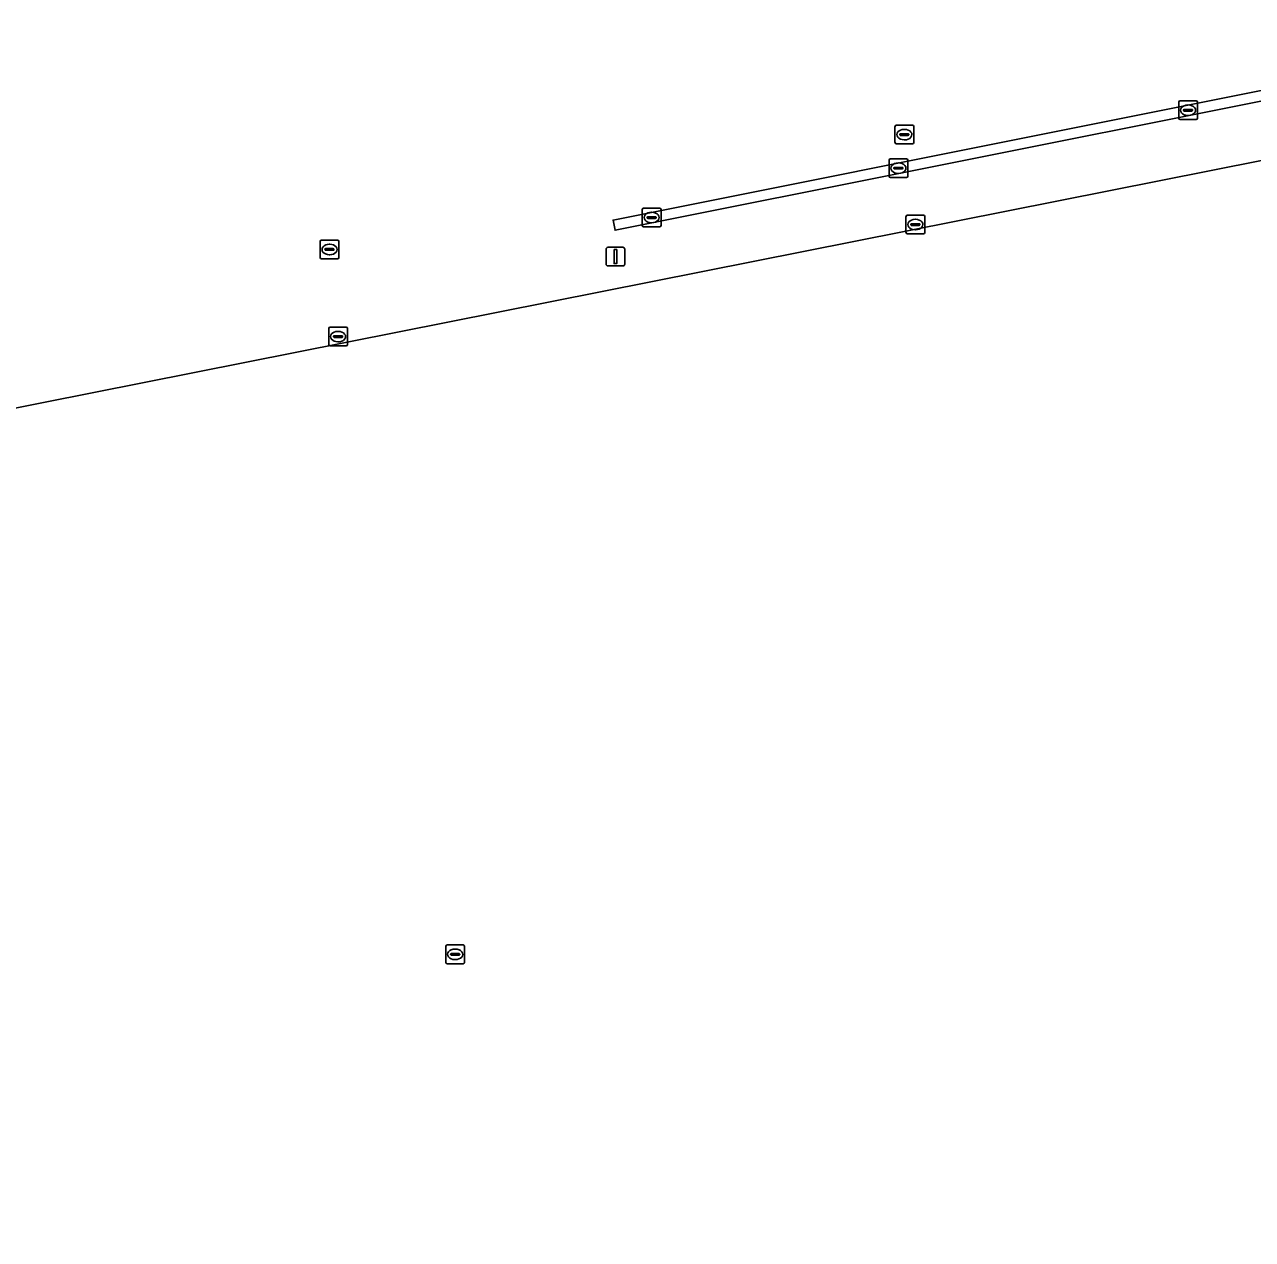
# Model space of a CAD drawing. Extents: x 160203 to 161530, y 379528 to 381797.
# Drawn here: x 160871 to 160936.5, y 380377.1 to 380441.9 of the extents above; entities that cross this region are included whole.
import ezdxf

# ---------------------------------------------------------------- set-up
doc = ezdxf.new("R2010")
doc.units = 0
for name, color, linetype in [('IMGEO_Groenvoorziening', 7, 'Continuous'), ('IMGEO_Kolk', 7, 'Continuous'), ('IMGEO_Lichtmast', 7, 'Continuous'), ('IMGEO_Rijbaan_lokaal_open', 7, 'Continuous'), ('IMGEO_Waterleidingput', 7, 'Continuous')]:
    doc.layers.add(name, color=color, linetype=linetype)

msp = doc.modelspace()

# ---------------------------------------------------------------- linework, layer by layer
at = {"layer": 'IMGEO_Groenvoorziening'}
for points in [[(160954.55, 380441.902), (160954.658, 380441.362), (160902.529, 380430.935), (160902.421, 380431.474)], [(160966.11, 380373.245), (160953.284, 380437.896), (160852.978, 380417.957), (160865.398, 380353.411)], [(160953.284, 380437.896), (160966.11, 380373.245), (160865.398, 380353.411), (160852.978, 380417.957)]]:
    msp.add_lwpolyline(points, close=True, dxfattribs=at)
at = {"layer": 'IMGEO_Kolk'}
for p, q in [((160932.654, 380437.833), (160933.506, 380437.833)), ((160932.579, 380436.907), (160932.579, 380437.759)), ((160932.838, 380437.327), (160932.838, 380437.339)), ((160933.276, 380437.29), (160932.878, 380437.29)), ((160932.881, 380437.376), (160933.279, 380437.376)), ((160933.067, 380437.613), (160933.092, 380437.613)), ((160933.322, 380437.339), (160933.322, 380437.327)), ((160933.58, 380437.759), (160933.58, 380436.907)), ((160933.506, 380436.833), (160932.654, 380436.833)), ((160933.09, 380437.053), (160933.065, 380437.053)), ((160917.134, 380433.817), (160917.134, 380434.669)), ((160917.209, 380434.743), (160918.061, 380434.743)), ((160917.622, 380434.523), (160917.647, 380434.523)), ((160918.135, 380434.669), (160918.135, 380433.817)), ((160917.393, 380434.237), (160917.393, 380434.249)), ((160917.831, 380434.2), (160917.433, 380434.2)), ((160917.436, 380434.286), (160917.834, 380434.286)), ((160917.645, 380433.963), (160917.62, 380433.963)), ((160917.877, 380434.249), (160917.877, 380434.237)), ((160918.061, 380433.743), (160917.209, 380433.743)), ((160903.975, 380431.185), (160903.975, 380432.037)), ((160904.05, 380432.111), (160904.902, 380432.111)), ((160904.463, 380431.891), (160904.488, 380431.891)), ((160904.976, 380432.037), (160904.976, 380431.185)), ((160904.234, 380431.605), (160904.234, 380431.617)), ((160904.672, 380431.568), (160904.274, 380431.568)), ((160904.277, 380431.654), (160904.675, 380431.654)), ((160904.486, 380431.331), (160904.461, 380431.331)), ((160904.718, 380431.617), (160904.718, 380431.605)), ((160904.902, 380431.111), (160904.05, 380431.111))]:
    msp.add_line(p, q, dxfattribs=at)
for points in [[(160932.654, 380437.833), (160933.506, 380437.833)], [(160932.579, 380436.907), (160932.579, 380437.759)], [(160933.58, 380437.759), (160933.58, 380436.907)], [(160933.506, 380436.833), (160932.654, 380436.833)], [(160917.134, 380433.817), (160917.134, 380434.669)], [(160917.209, 380434.743), (160918.061, 380434.743)], [(160918.135, 380434.669), (160918.135, 380433.817)], [(160918.061, 380433.743), (160917.209, 380433.743)], [(160903.975, 380431.185), (160903.975, 380432.037)], [(160904.05, 380432.111), (160904.902, 380432.111)], [(160904.976, 380432.037), (160904.976, 380431.185)], [(160904.902, 380431.111), (160904.05, 380431.111)]]:
    msp.add_lwpolyline(points, dxfattribs=at)
for centre, radius, start, end in [((160932.656, 380437.757), 0.0765, 91.55205, 178.44795), ((160932.656, 380437.757), 0.0765, 91.55205, 178.44795), ((160933.504, 380437.757), 0.0765, 1.55205, 88.44795), ((160933.504, 380437.757), 0.0765, 1.55205, 88.44795), ((160932.878, 380437.336), 0.0403, 85.87752, 175.75265), ((160932.875, 380437.326), 0.0366, 178.93798, 274.71019), ((160933.279, 380437.333), 0.043, 264.86636, 352.45326), ((160933.283, 380437.338), 0.0386, 1.73085, 96.63898), ((160932.656, 380436.909), 0.0765, 181.55205, 268.44795), ((160932.656, 380436.909), 0.0765, 181.55205, 268.44795), ((160933.504, 380436.909), 0.0765, 271.55205, 358.44795), ((160933.504, 380436.909), 0.0765, 271.55205, 358.44795), ((160917.211, 380434.667), 0.0765, 91.55205, 178.44795), ((160917.211, 380434.667), 0.0765, 91.55205, 178.44795), ((160918.059, 380434.667), 0.0765, 1.55205, 88.44795), ((160918.059, 380434.667), 0.0765, 1.55205, 88.44795), ((160917.433, 380434.246), 0.0403, 85.87752, 175.75265), ((160917.43, 380434.236), 0.0366, 178.93798, 274.71019), ((160917.834, 380434.243), 0.043, 264.86636, 352.45326), ((160917.838, 380434.248), 0.0386, 1.73085, 96.63898), ((160917.211, 380433.819), 0.0765, 181.55205, 268.44795), ((160917.211, 380433.819), 0.0765, 181.55205, 268.44795), ((160918.059, 380433.819), 0.0765, 271.55205, 358.44795), ((160918.059, 380433.819), 0.0765, 271.55205, 358.44795), ((160904.052, 380432.035), 0.0765, 91.55205, 178.44795), ((160904.052, 380432.035), 0.0765, 91.55205, 178.44795), ((160904.9, 380432.035), 0.0765, 1.55205, 88.44795), ((160904.9, 380432.035), 0.0765, 1.55205, 88.44795), ((160904.274, 380431.614), 0.0403, 85.87752, 175.75265), ((160904.271, 380431.604), 0.0366, 178.93798, 274.71019), ((160904.675, 380431.611), 0.043, 264.86636, 352.45326), ((160904.679, 380431.616), 0.0386, 1.73085, 96.63898), ((160904.052, 380431.187), 0.0765, 181.55205, 268.44795), ((160904.052, 380431.187), 0.0765, 181.55205, 268.44795), ((160904.9, 380431.187), 0.0765, 271.55205, 358.44795), ((160904.9, 380431.187), 0.0765, 271.55205, 358.44795)]:
    msp.add_arc(centre, radius, start, end, dxfattribs=at)
for centre, major_axis, ratio, start_param, end_param in [((160933.066, 380437.333), (-0.387, 0.002), 0.722429, 4.712389, 7.853982), ((160933.091, 380437.333), (-0.39, 0.002), 0.717154, 1.570796, 4.712389), ((160917.621, 380434.243), (-0.387, 0.002), 0.722429, 4.712389, 7.853982), ((160917.646, 380434.243), (-0.39, 0.002), 0.717154, 1.570796, 4.712389), ((160904.462, 380431.611), (-0.387, 0.002), 0.722429, 4.712389, 7.853982), ((160904.487, 380431.611), (-0.39, 0.002), 0.717154, 1.570796, 4.712389)]:
    msp.add_ellipse(centre, major_axis=major_axis, ratio=ratio, start_param=start_param, end_param=end_param, dxfattribs=at)
at = {"layer": 'IMGEO_Lichtmast'}
for p, q in [((160902.049, 380429.127), (160902.049, 380429.927)), ((160902.049, 380429.927), (160902.049, 380429.127)), ((160902.149, 380430.027), (160902.939, 380430.027)), ((160902.939, 380430.027), (160902.149, 380430.027)), ((160903.039, 380429.927), (160903.039, 380429.127)), ((160903.039, 380429.127), (160903.039, 380429.927)), ((160902.939, 380429.027), (160902.149, 380429.027)), ((160902.149, 380429.027), (160902.939, 380429.027))]:
    msp.add_line(p, q, dxfattribs=at)
msp.add_lwpolyline([(160902.469, 380429.902), (160902.619, 380429.902), (160902.619, 380429.152), (160902.469, 380429.152), (160902.469, 380429.902)], dxfattribs=at)
for centre, start, end in [((160902.149, 380429.927), 90, 180), ((160902.149, 380429.927), 90, 180), ((160902.939, 380429.927), 0, 90), ((160902.939, 380429.927), 360, 90), ((160902.149, 380429.127), 180, 270), ((160902.149, 380429.127), 180, 270), ((160902.939, 380429.127), 270, 0), ((160902.939, 380429.127), 270, 0)]:
    msp.add_arc(centre, 0.1, start, end, dxfattribs=at)
at = {"layer": 'IMGEO_Rijbaan_lokaal_open'}
msp.add_lwpolyline([(160954.658, 380441.362), (160954.55, 380441.902), (160902.421, 380431.474), (160902.529, 380430.935)], close=True, dxfattribs=at)
at = {"layer": 'IMGEO_Waterleidingput'}
for p, q in [((160917.527, 380436.534), (160918.379, 380436.534)), ((160917.452, 380435.608), (160917.452, 380436.46)), ((160917.711, 380436.028), (160917.711, 380436.04)), ((160918.149, 380435.991), (160917.751, 380435.991)), ((160917.754, 380436.077), (160918.152, 380436.077)), ((160917.94, 380436.314), (160917.965, 380436.314)), ((160918.195, 380436.04), (160918.195, 380436.028)), ((160918.453, 380436.46), (160918.453, 380435.608)), ((160918.379, 380435.534), (160917.527, 380435.534)), ((160917.963, 380435.754), (160917.938, 380435.754)), ((160918.039, 380430.81), (160918.039, 380431.662)), ((160918.114, 380431.736), (160918.966, 380431.736)), ((160918.298, 380431.23), (160918.298, 380431.242)), ((160918.341, 380431.279), (160918.739, 380431.279)), ((160918.527, 380431.516), (160918.552, 380431.516)), ((160918.782, 380431.242), (160918.782, 380431.23)), ((160919.04, 380431.662), (160919.04, 380430.81)), ((160918.966, 380430.736), (160918.114, 380430.736)), ((160918.736, 380431.193), (160918.338, 380431.193)), ((160918.55, 380430.956), (160918.525, 380430.956)), ((160886.799, 380429.483), (160886.799, 380430.335)), ((160886.874, 380430.409), (160887.726, 380430.409)), ((160887.101, 380429.952), (160887.499, 380429.952)), ((160887.287, 380430.189), (160887.312, 380430.189)), ((160887.8, 380430.335), (160887.8, 380429.483)), ((160887.726, 380429.409), (160886.874, 380429.409)), ((160887.058, 380429.903), (160887.058, 380429.915)), ((160887.496, 380429.866), (160887.098, 380429.866)), ((160887.31, 380429.629), (160887.285, 380429.629)), ((160887.542, 380429.915), (160887.542, 380429.903)), ((160887.256, 380424.836), (160887.256, 380425.688)), ((160887.331, 380425.762), (160888.183, 380425.762)), ((160887.744, 380425.542), (160887.769, 380425.542)), ((160888.257, 380425.688), (160888.257, 380424.836)), ((160888.183, 380424.762), (160887.331, 380424.762)), ((160887.515, 380425.256), (160887.515, 380425.268)), ((160887.953, 380425.219), (160887.555, 380425.219)), ((160887.558, 380425.305), (160887.956, 380425.305)), ((160887.767, 380424.982), (160887.742, 380424.982)), ((160887.999, 380425.268), (160887.999, 380425.256)), ((160893.497, 380391.894), (160893.497, 380392.746)), ((160893.572, 380392.82), (160894.424, 380392.82)), ((160894.498, 380392.746), (160894.498, 380391.894)), ((160893.756, 380392.314), (160893.756, 380392.326)), ((160894.194, 380392.277), (160893.796, 380392.277)), ((160893.799, 380392.363), (160894.197, 380392.363)), ((160894.008, 380392.04), (160893.983, 380392.04)), ((160893.985, 380392.6), (160894.01, 380392.6)), ((160894.24, 380392.326), (160894.24, 380392.314)), ((160894.424, 380391.82), (160893.572, 380391.82))]:
    msp.add_line(p, q, dxfattribs=at)
for points in [[(160917.527, 380436.534), (160918.379, 380436.534)], [(160917.452, 380435.608), (160917.452, 380436.46)], [(160918.453, 380436.46), (160918.453, 380435.608)], [(160918.379, 380435.534), (160917.527, 380435.534)], [(160918.039, 380430.81), (160918.039, 380431.662)], [(160918.114, 380431.736), (160918.966, 380431.736)], [(160919.04, 380431.662), (160919.04, 380430.81)], [(160918.966, 380430.736), (160918.114, 380430.736)], [(160886.799, 380429.483), (160886.799, 380430.335)], [(160886.874, 380430.409), (160887.726, 380430.409)], [(160887.8, 380430.335), (160887.8, 380429.483)], [(160887.726, 380429.409), (160886.874, 380429.409)], [(160887.256, 380424.836), (160887.256, 380425.688)], [(160887.331, 380425.762), (160888.183, 380425.762)], [(160888.257, 380425.688), (160888.257, 380424.836)], [(160888.183, 380424.762), (160887.331, 380424.762)], [(160893.497, 380391.894), (160893.497, 380392.746)], [(160893.572, 380392.82), (160894.424, 380392.82)], [(160894.498, 380392.746), (160894.498, 380391.894)], [(160894.424, 380391.82), (160893.572, 380391.82)]]:
    msp.add_lwpolyline(points, dxfattribs=at)
for centre, radius, start, end in [((160917.529, 380436.458), 0.0765, 91.55205, 178.44795), ((160917.529, 380436.458), 0.0765, 91.55205, 178.44795), ((160918.377, 380436.458), 0.0765, 1.55205, 88.44795), ((160918.377, 380436.458), 0.0765, 1.55205, 88.44795), ((160917.751, 380436.037), 0.0403, 85.87752, 175.75265), ((160917.748, 380436.027), 0.0366, 178.93798, 274.71019), ((160918.152, 380436.034), 0.043, 264.86636, 352.45326), ((160918.156, 380436.039), 0.0386, 1.73085, 96.63898), ((160917.529, 380435.61), 0.0765, 181.55205, 268.44795), ((160917.529, 380435.61), 0.0765, 181.55205, 268.44795), ((160918.377, 380435.61), 0.0765, 271.55205, 358.44795), ((160918.377, 380435.61), 0.0765, 271.55205, 358.44795), ((160918.116, 380431.66), 0.0765, 91.55205, 178.44795), ((160918.116, 380431.66), 0.0765, 91.55205, 178.44795), ((160918.338, 380431.239), 0.0403, 85.87752, 175.75265), ((160918.743, 380431.241), 0.0386, 1.73085, 96.63898), ((160918.964, 380431.66), 0.0765, 1.55205, 88.44795), ((160918.964, 380431.66), 0.0765, 1.55205, 88.44795), ((160918.116, 380430.812), 0.0765, 181.55205, 268.44795), ((160918.116, 380430.812), 0.0765, 181.55205, 268.44795), ((160918.335, 380431.229), 0.0366, 178.93798, 274.71019), ((160918.739, 380431.236), 0.043, 264.86636, 352.45326), ((160918.964, 380430.812), 0.0765, 271.55205, 358.44795), ((160918.964, 380430.812), 0.0765, 271.55205, 358.44795), ((160886.876, 380430.333), 0.0765, 91.55205, 178.44795), ((160886.876, 380430.333), 0.0765, 91.55205, 178.44795), ((160887.098, 380429.912), 0.0403, 85.87752, 175.75265), ((160887.503, 380429.914), 0.0386, 1.73085, 96.63898), ((160887.724, 380430.333), 0.0765, 1.55205, 88.44795), ((160887.724, 380430.333), 0.0765, 1.55205, 88.44795), ((160886.876, 380429.485), 0.0765, 181.55205, 268.44795), ((160886.876, 380429.485), 0.0765, 181.55205, 268.44795), ((160887.095, 380429.902), 0.0366, 178.93798, 274.71019), ((160887.499, 380429.909), 0.043, 264.86636, 352.45326), ((160887.724, 380429.485), 0.0765, 271.55205, 358.44795), ((160887.724, 380429.485), 0.0765, 271.55205, 358.44795), ((160887.333, 380425.686), 0.0765, 91.55205, 178.44795), ((160887.333, 380425.686), 0.0765, 91.55205, 178.44795), ((160888.181, 380425.686), 0.0765, 1.55205, 88.44795), ((160888.181, 380425.686), 0.0765, 1.55205, 88.44795), ((160887.333, 380424.838), 0.0765, 181.55205, 268.44795), ((160887.333, 380424.838), 0.0765, 181.55205, 268.44795), ((160887.555, 380425.265), 0.0403, 85.87752, 175.75265), ((160887.552, 380425.255), 0.0366, 178.93798, 274.71019), ((160887.956, 380425.262), 0.043, 264.86636, 352.45326), ((160887.96, 380425.267), 0.0386, 1.73085, 96.63898), ((160888.181, 380424.838), 0.0765, 271.55205, 358.44795), ((160888.181, 380424.838), 0.0765, 271.55205, 358.44795), ((160893.574, 380392.744), 0.0765, 91.55205, 178.44795), ((160893.574, 380392.744), 0.0765, 91.55205, 178.44795), ((160894.422, 380392.744), 0.0765, 1.55205, 88.44795), ((160894.422, 380392.744), 0.0765, 1.55205, 88.44795), ((160893.796, 380392.323), 0.0403, 85.87752, 175.75265), ((160893.793, 380392.313), 0.0366, 178.93798, 274.71019), ((160894.197, 380392.32), 0.043, 264.86636, 352.45326), ((160894.201, 380392.325), 0.0386, 1.73085, 96.63898), ((160893.574, 380391.896), 0.0765, 181.55205, 268.44795), ((160893.574, 380391.896), 0.0765, 181.55205, 268.44795), ((160894.422, 380391.896), 0.0765, 271.55205, 358.44795), ((160894.422, 380391.896), 0.0765, 271.55205, 358.44795)]:
    msp.add_arc(centre, radius, start, end, dxfattribs=at)
for centre, major_axis, ratio, start_param, end_param in [((160917.939, 380436.034), (-0.387, 0.002), 0.722429, 4.712389, 7.853982), ((160917.964, 380436.034), (-0.39, 0.002), 0.717154, 1.570796, 4.712389), ((160918.526, 380431.236), (-0.387, 0.002), 0.722429, 4.712389, 7.853982), ((160918.551, 380431.236), (-0.39, 0.002), 0.717154, 1.570796, 4.712389), ((160887.286, 380429.909), (-0.387, 0.002), 0.722429, 4.712389, 7.853982), ((160887.311, 380429.909), (-0.39, 0.002), 0.717154, 1.570796, 4.712389), ((160887.743, 380425.262), (-0.387, 0.002), 0.722429, 4.712389, 7.853982), ((160887.768, 380425.262), (-0.39, 0.002), 0.717154, 1.570796, 4.712389), ((160893.984, 380392.32), (-0.387, 0.002), 0.722429, 4.712389, 7.853982), ((160894.009, 380392.32), (-0.39, 0.002), 0.717154, 1.570796, 4.712389)]:
    msp.add_ellipse(centre, major_axis=major_axis, ratio=ratio, start_param=start_param, end_param=end_param, dxfattribs=at)

doc.saveas('drawing.dxf')
